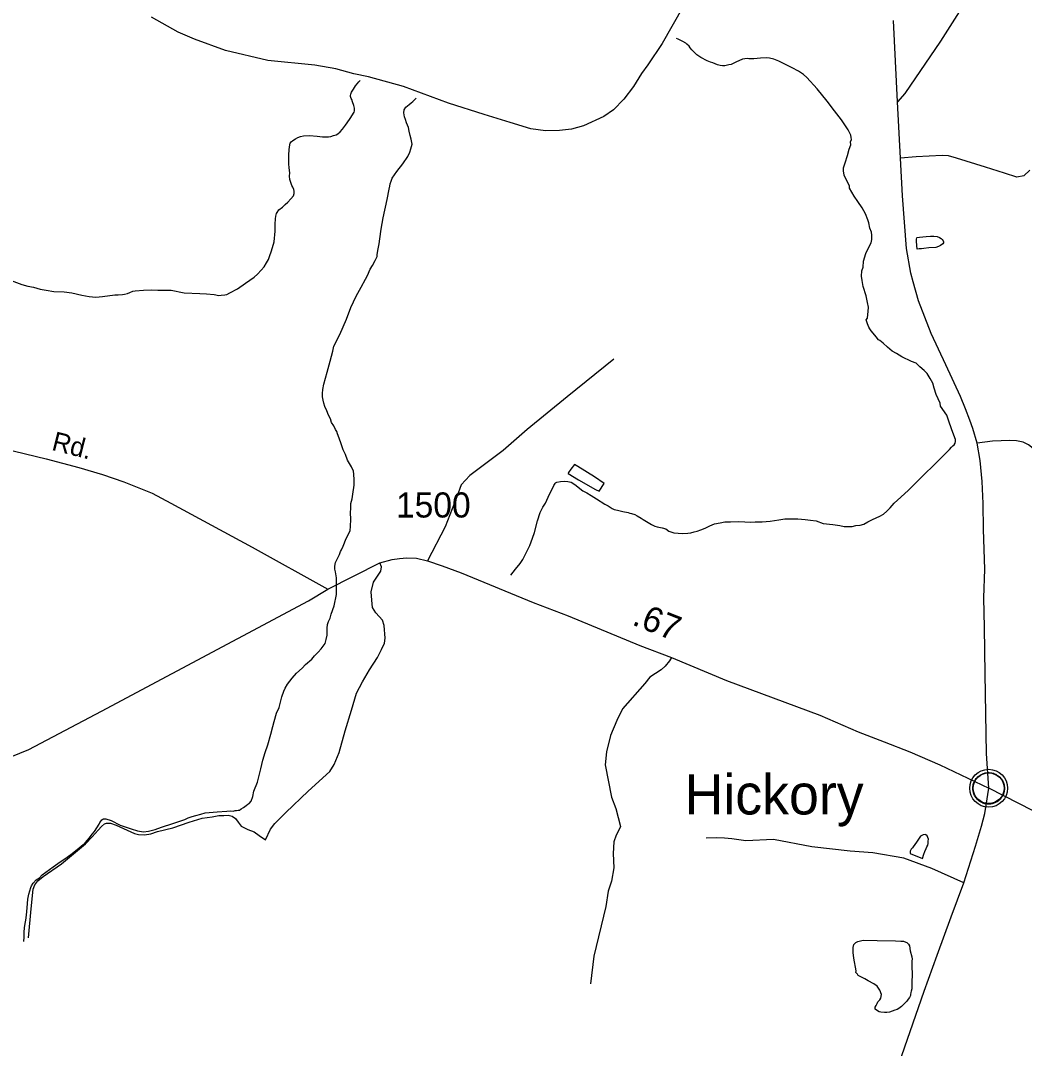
# Model space of a CAD drawing. Extents: x 2220236 to 2384410, y 720751 to 894131.
# Drawn here: x 2349218 to 2354215, y 866751 to 871869 of the extents above; entities that cross this region are included whole.
import ezdxf

# ---------------------------------------------------------------- set-up
doc = ezdxf.new("R2010")
doc.units = 0
doc.layers.add('Default', color=7, linetype='Continuous')

msp = doc.modelspace()

# ---------------------------------------------------------------- linework, layer by layer
at = {"layer": 'Default'}
for points in [[(2354359.2, 872599.4), (2354162.5, 872314.7), (2353935.9, 871987.8), (2353797.1, 871766.3), (2353619.7, 871506.2), (2353582.8, 871464)], [(2352514.7, 871935.4), (2352410.9, 871754.2), (2352340.2, 871649.5), (2352308.8, 871605), (2352269.6, 871540.5), (2352220.3, 871478.1), (2352168.9, 871425.4), (2352121.5, 871390.8), (2352019.9, 871345.6), (2351960.1, 871329), (2351900.2, 871322.3), (2351830.2, 871319.5), (2351758.2, 871330.5), (2351655.8, 871361.3), (2351525.3, 871401.8), (2351348.8, 871457.6), (2351123.8, 871540.8), (2350949.4, 871588.7), (2350877.1, 871603.9), (2350786.9, 871628.9), (2350682.7, 871647.6), (2350448.4, 871670.6), (2350237.9, 871720.2), (2350083.3, 871776.3), (2350003, 871811.2), (2349870.1, 871885.6)], [(2354037, 868046.9), (2354026.3, 868219.4), (2354020.2, 868616.6), (2354015.8, 868846.8), (2354012.3, 868994.5), (2354017.8, 869138.2), (2354010.5, 869335.5), (2354008.8, 869465.5), (2354005.2, 869574.5), (2353994.7, 869678.2), (2353978.9, 869764.3), (2353958.7, 869838.2), (2353942.9, 869880.3), (2353922.1, 869935.5), (2353897.2, 869998.1), (2353823.7, 870155.8), (2353751.4, 870311), (2353688.2, 870474.4), (2353661.8, 870567.6), (2353649.5, 870611.5), (2353628.5, 870734.6), (2353608.3, 870996.4), (2353597.7, 871184.5), (2353582.8, 871464), (2353563.5, 871870)], [(2352777.6, 871661.8), (2352755.7, 871651.1), (2352744, 871649), (2352723.9, 871643.9), (2352712.1, 871643.4), (2352699.8, 871645.5), (2352687.9, 871649), (2352663.5, 871658.8), (2352651.5, 871662.2), (2352635.2, 871668.1), (2352605, 871685), (2352584.4, 871698.9), (2352574.2, 871708.3), (2352566, 871716.2), (2352559.7, 871724.1), (2352551.8, 871733.6), (2352545.6, 871741.6), (2352535.3, 871751), (2352529.2, 871757.3), (2352514.7, 871765), (2352498.7, 871772.5), (2352490.6, 871776.4), (2352482.3, 871780)], [(2353705.7, 869599.8), (2353774.2, 869665), (2353809.2, 869700.2), (2353842.4, 869732.8), (2353852, 869745.3), (2353858, 869751.5), (2353866, 869757.4), (2353869.6, 869765.7), (2353871.5, 869774), (2353871.1, 869783.9), (2353854.1, 869831.7), (2353836.7, 869879.3), (2353828.1, 869904.5), (2353797, 869949.9), (2353794.8, 869963.9), (2353775.6, 870007.4), (2353764.8, 870038.8), (2353758.2, 870063.1), (2353745.5, 870086.6), (2353731, 870112.3), (2353716.6, 870126.4), (2353694.1, 870145.9), (2353675.7, 870163.2), (2353653.3, 870172.1), (2353604.8, 870195.7), (2353578.2, 870211), (2353556, 870223.9), (2353533.6, 870243.7), (2353511.1, 870263.1), (2353494.5, 870276.5), (2353488.7, 870280.2), (2353476.3, 870294.5), (2353461.8, 870313.6), (2353451.5, 870324), (2353445.2, 870333.6), (2353440.8, 870343.3), (2353434.6, 870359.4), (2353427.9, 870378.8), (2353433.8, 870387.3), (2353435.3, 870405.4), (2353437, 870420.9), (2353438.5, 870441.6), (2353433.9, 870465.1), (2353426.9, 870499.2), (2353411.9, 870544.6), (2353407.1, 870574.9), (2353404.5, 870596.8), (2353406.1, 870622.5), (2353411.6, 870640.7), (2353414.6, 870671.1), (2353425.9, 870709.3), (2353442.8, 870743.8), (2353452.6, 870762.2), (2353456.1, 870779.4), (2353455.6, 870800.1), (2353453.3, 870815.4), (2353444.6, 870835.8), (2353439.9, 870861.8), (2353435.7, 870877.1), (2353423, 870907.1), (2353408, 870936.7), (2353385.4, 870968.6), (2353366.6, 870994.1), (2353343.6, 871035.1), (2353343.5, 871045), (2353318, 871098.7), (2353313.5, 871120.9), (2353315.1, 871136.4), (2353322.3, 871160.6), (2353333.6, 871197.2), (2353342.8, 871229.4), (2353350.1, 871251), (2353349.9, 871265.8), (2353353.7, 871277.5), (2353353.3, 871287.3), (2353351.2, 871298), (2353344.7, 871311.5), (2353338.2, 871325.4), (2353305, 871374.9), (2353270.1, 871419.4), (2353232.6, 871467.1), (2353183.1, 871529.8), (2353131.6, 871586.1), (2353115.3, 871600.2), (2353090.9, 871617.2), (2353058.4, 871634.6), (2353015.9, 871655.2), (2352991.8, 871666.3), (2352967.4, 871676.2), (2352945.2, 871681.8), (2352931.3, 871683.6), (2352901.2, 871682.3), (2352867.2, 871679.3), (2352843.2, 871679.3), (2352835.3, 871680.6), (2352811.2, 871676.3), (2352777.6, 871661.8)], [(2350144.1, 870509.1), (2350181.4, 870505), (2350204.5, 870501.1), (2350216.3, 870501.5), (2350234.3, 870503.9), (2350244.4, 870506), (2350260.1, 870513.8), (2350297.7, 870533.4), (2350336.9, 870562.3), (2350358.6, 870577), (2350380.4, 870591), (2350397.8, 870605.8), (2350415.4, 870626.2), (2350431.1, 870642.3), (2350442.5, 870662.5), (2350452.3, 870679.3), (2350457.8, 870695.3), (2350467.3, 870721.9), (2350480.2, 870767.4), (2350484.6, 870820.1), (2350485.7, 870856.3), (2350487.3, 870881.9), (2350488.7, 870895.8), (2350492.4, 870908.4), (2350494.5, 870914.1), (2350504.2, 870926.9), (2350521.6, 870940.8), (2350535.6, 870953.5), (2350549.2, 870965.5), (2350562.6, 870981.8), (2350576.5, 870996.2), (2350579.6, 871008.8), (2350579.8, 871020.3), (2350577.5, 871028.4), (2350573.4, 871040.4), (2350569.1, 871048.4), (2350562.6, 871062.3), (2350558.4, 871077.5), (2350556.1, 871093.8), (2350557.6, 871111.9), (2350557.2, 871123.4), (2350554.9, 871138.1), (2350553.6, 871154.4), (2350552.7, 871199.7), (2350554.5, 871227.7), (2350557.9, 871249.8), (2350559.8, 871258.1), (2350564.8, 871264.9), (2350573.4, 871272.8), (2350587.2, 871280.6), (2350599, 871287), (2350612.3, 871291.4), (2350626.9, 871295.3), (2350657.1, 871296.6), (2350695, 871293.2), (2350721.3, 871290.3), (2350742.4, 871289.5), (2350751.5, 871290.6), (2350763.2, 871292.7), (2350775.2, 871297.5), (2350788.9, 871299.7), (2350796.9, 871305.6), (2350808.6, 871315.9), (2350820.2, 871328.8), (2350835.8, 871349.2), (2350843.6, 871359.3), (2350859.1, 871381.3), (2350878.1, 871413.9), (2350880.1, 871419.9), (2350880.2, 871426.5), (2350879.6, 871433.7), (2350877.4, 871446.1), (2350871.1, 871463.9), (2350866.7, 871475.8), (2350864.5, 871481.6), (2350860.1, 871491.3), (2350860.2, 871496.9), (2350861.9, 871503.5), (2350865.9, 871511.9), (2350875.4, 871528), (2350885.9, 871543.9), (2350902.5, 871564.3), (2350908.4, 871571.1)], [(2351128.1, 871424.2), (2351135.7, 871438.6), (2351151.6, 871450.7), (2351161.5, 871459.4), (2351171, 871467), (2351187.4, 871482.4)], [(2350744.1, 868843.3), (2350745.6, 868863), (2350751.3, 868877.4), (2350758.8, 868894.1), (2350764.2, 868914), (2350779.3, 868954.7), (2350790.1, 869010.9), (2350790.4, 869068.4), (2350790, 869094.6), (2350785.1, 869124.9), (2350782.3, 869137), (2350782.3, 869152.7), (2350785.9, 869170.9), (2350795.5, 869191), (2350804.9, 869211.1), (2350811.2, 869225.1), (2350816.1, 869233.5), (2350823.9, 869251.9), (2350839.1, 869290.3), (2350852.5, 869314.8), (2350858.1, 869330.5), (2350859.6, 869350.2), (2350862.7, 869386.4), (2350860.4, 869418.5), (2350861.4, 869442.2), (2350862.8, 869464.6), (2350868, 869488.4), (2350871.7, 869510.9), (2350878.4, 869555.5), (2350877.9, 869583.3), (2350877.1, 869611.2), (2350874.9, 869624.9), (2350866.1, 869646.9), (2350845.4, 869680.5), (2350834.8, 869708), (2350823.9, 869732.1), (2350813.2, 869761.9), (2350804.5, 869789.4), (2350796, 869811.4), (2350791.6, 869823.4), (2350785.6, 869833), (2350777, 869850.7), (2350766.5, 869868.3), (2350760.2, 869886.1), (2350751.2, 869904.7), (2350743.1, 869925.8), (2350732.7, 869947.3), (2350728.1, 869963.5), (2350723.8, 869979.8), (2350720.9, 869995.4), (2350720.9, 870011.8), (2350722.7, 870031.6), (2350727.8, 870059.7), (2350744.4, 870117.8), (2350758.9, 870172.6), (2350771.6, 870223), (2350777.1, 870248.8), (2350807.6, 870305.9), (2350839.9, 870382.7), (2350862.5, 870441.1), (2350889.1, 870496.3), (2350913.8, 870542.3), (2350934.9, 870580.9), (2350944.6, 870599.3), (2350957.7, 870632.1), (2350969.5, 870649.6), (2350983.9, 870674.8), (2350992.3, 870694.2), (2350993.9, 870702.5), (2350996.3, 870723.9), (2351002.8, 870757), (2351006, 870782.4), (2351012.9, 870831.3), (2351023.4, 870887.5), (2351043.3, 870977.6), (2351052, 871030.5), (2351055.7, 871044.7), (2351057.2, 871056.3), (2351062.9, 871070.3), (2351068.5, 871084.6), (2351091.8, 871117.4), (2351120.7, 871155.7), (2351145.8, 871192.8), (2351155.4, 871213.6), (2351161, 871231.2), (2351164.8, 871242.9), (2351166.6, 871253.4), (2351162, 871278.8), (2351157.3, 871296.7), (2351152.8, 871318.5), (2351148.4, 871336.4), (2351139.9, 871360.7), (2351133.7, 871376.2), (2351129.2, 871389.8), (2351126.8, 871400.5), (2351126.4, 871410.3), (2351128.1, 871424.2)], [(2354242.4, 871124.8), (2354212.3, 871096.1), (2354176.4, 871089.6), (2354115.9, 871108.9), (2354021.1, 871138.8), (2353877, 871184.5), (2353836.6, 871195.1), (2353805, 871196.8), (2353676.8, 871191.5), (2353597.7, 871184.5)], [(2353681.6, 870731.3), (2353678.4, 870769.9), (2353678.3, 870781.3), (2353679.3, 870787.9), (2353680.2, 870789.6), (2353693, 870790.8), (2353725.7, 870793.8), (2353747.9, 870795.7), (2353764, 870795.4), (2353780.2, 870793.7), (2353792.1, 870789.9), (2353800.2, 870784.7), (2353805.4, 870779), (2353810.6, 870772.6), (2353812.1, 870767.8), (2353812, 870762.2), (2353808.9, 870757.1), (2353797.1, 870748.5), (2353787.5, 870743.8), (2353773.5, 870739.9), (2353739.5, 870736.9), (2353713.4, 870734.2), (2353701.9, 870733.1), (2353690.4, 870732.6), (2353681.6, 870731.3)], [(2349171.8, 870575.3), (2349224.2, 870554.4), (2349254.4, 870547.5), (2349282.8, 870542.1), (2349315, 870532.5), (2349345.1, 870527.2), (2349383.1, 870520.6), (2349435.4, 870517.8), (2349473.7, 870514.4), (2349523.7, 870501.7), (2349560.1, 870495), (2349592.1, 870491.4), (2349626.1, 870496.1), (2349687.8, 870503.5), (2349703.8, 870504.2), (2349725.8, 870505.1), (2349736.2, 870506.5), (2349749.8, 870511), (2349761.8, 870515.7), (2349777.6, 870522), (2349788, 870524), (2349829.6, 870527.4), (2349869.6, 870528.4), (2349901.5, 870527), (2349967.5, 870526.5), (2350032, 870514.3), (2350109.9, 870510.3), (2350144.1, 870509.1)], [(2352171.4, 870182.7), (2351938.2, 869995.1), (2351740.1, 869832.9), (2351619.9, 869729.2), (2351455, 869603.5), (2351411.7, 869556.9), (2351388.9, 869497.2), (2351330.9, 869347.8), (2351243.1, 869179)], [(2354475.8, 869631.6), (2354431.8, 869637.2), (2354341.4, 869670.1), (2354299.1, 869697.6), (2354266.7, 869731.1), (2354234.4, 869756.8), (2354208.2, 869770.3), (2354176.2, 869776), (2354142.1, 869777.6), (2354098.3, 869776.6), (2354056.2, 869774.9), (2353978.9, 869764.3)], [(2349132.9, 869739), (2349345.5, 869686.3), (2349508, 869644.1), (2349625.6, 869609), (2349732.8, 869572.1), (2349873.3, 869515.8), (2349966.4, 869466.6), (2350370.4, 869246.9), (2350747.7, 869038)], [(2351943.8, 869613.9), (2351994.6, 869583.2), (2352080, 869534.8), (2352098.4, 869525.7), (2352123.4, 869563.8), (2352074.5, 869597), (2351992.2, 869648.7), (2351974.8, 869658.5), (2351957.3, 869635.8), (2351945.8, 869619.6), (2351944, 869616.2), (2351943.8, 869614.6), (2351943.8, 869613.9)], [(2351658.3, 869108.2), (2351681.7, 869137.1), (2351704.8, 869165.9), (2351718.4, 869186.2), (2351731.8, 869212), (2351743.3, 869236.4), (2351752.7, 869254.9), (2351765.6, 869291.5), (2351776.9, 869319.9), (2351791.6, 869377.9), (2351804.7, 869420.1), (2351818, 869446.3), (2351831.7, 869466.5), (2351850.5, 869511.6), (2351867.6, 869543.5), (2351873.1, 869553.6), (2351878.6, 869563.6), (2351881, 869567.7), (2351886.8, 869570.6), (2351906.4, 869573.7), (2351927, 869575.5), (2351941.8, 869574.4), (2351959, 869570.2), (2351976.5, 869559.5), (2352016.3, 869527.3), (2352036.3, 869518.3), (2352058.9, 869504.4), (2352085.2, 869487.4), (2352125.9, 869462.2), (2352142.1, 869453), (2352152.2, 869446.9), (2352158.2, 869442.8), (2352162.3, 869439.1), (2352172.7, 869435.2), (2352188.6, 869431.9), (2352216.7, 869424.9), (2352242.9, 869419.4), (2352251.2, 869417.1), (2352259.2, 869415.1), (2352275.1, 869409.9), (2352287.5, 869403.8), (2352307.7, 869392.5), (2352317.8, 869384.7), (2352334.3, 869375.5), (2352358.6, 869360.1), (2352374.6, 869352.6), (2352386.9, 869348.8), (2352411.1, 869343.2), (2352430.7, 869338.5), (2352445.2, 869327.6), (2352470.5, 869318.8), (2352513.7, 869315.6), (2352539.9, 869316.7), (2352553.6, 869318.9), (2352571.8, 869322.9), (2352585.4, 869327.4), (2352603.5, 869334.1), (2352625.2, 869342.2), (2352649, 869353), (2352672.9, 869363.8), (2352700.6, 869368.2), (2352724.3, 869373.5), (2352752.6, 869373.7), (2352790.6, 869374.6), (2352822.5, 869373.2), (2352850.8, 869372.1), (2352874.7, 869373.1), (2352890.8, 869372.8), (2352908.8, 869373.5), (2352948.7, 869376.8), (2352992.4, 869383.5), (2353022.4, 869388), (2353052.3, 869389.2), (2353086.4, 869388.3), (2353122.7, 869384.9), (2353150.7, 869381.8), (2353178.8, 869378), (2353213.1, 869365.6), (2353261.2, 869360), (2353295.6, 869354.9), (2353317.4, 869350.2), (2353341.7, 869350.2), (2353357.4, 869350.9), (2353375.7, 869354.9), (2353397.5, 869357.4), (2353415.4, 869362.4), (2353435, 869373.1), (2353458.8, 869385.5), (2353494.5, 869402.4), (2353514.1, 869412.4), (2353529.9, 869426.9), (2353547.3, 869443.3), (2353566.7, 869466.1), (2353600.3, 869497), (2353637.3, 869531.4), (2353662.8, 869556.4), (2353705.7, 869599.8)], [(2349258.2, 867301.9), (2349270.5, 867446), (2349281.1, 867544.4), (2349289.8, 867565.5), (2349303.9, 867586.6), (2349330.2, 867607.7), (2349421.6, 867671), (2349541, 867769.4), (2349574.4, 867804.6), (2349604.3, 867838), (2349620.1, 867857.3), (2349635.9, 867869.6), (2349646.4, 867873.1), (2349665.7, 867873.1), (2349693.8, 867862.6), (2349748.3, 867838), (2349785.2, 867822.1), (2349804.5, 867816.9), (2349834.4, 867815.1), (2349866, 867820.4), (2349899.4, 867830.9), (2349976.6, 867850.3), (2350057.4, 867878.4), (2350122.4, 867897.7), (2350171.6, 867904.7), (2350205, 867911.8), (2350229.6, 867911.8), (2350250.7, 867913.5), (2350271.7, 867908.3), (2350287.6, 867896), (2350301.6, 867878.4), (2350315.7, 867859), (2350349, 867841.5), (2350380.7, 867829.2), (2350405.2, 867811.6), (2350436.9, 867790.5), (2350461.5, 867843.2), (2350484.3, 867871.3), (2350538.7, 867925.8), (2350649.4, 868033.1), (2350758.3, 868129.7), (2350779.4, 868164.9), (2350804, 868224.6), (2350833.8, 868333.6), (2350865.5, 868435.6), (2350890, 868519.9), (2350919.9, 868576.2), (2350955, 868635.9), (2350995.4, 868697.4), (2351014.8, 868737.9), (2351028.8, 868769.5), (2351032.9, 868794.6), (2351028.2, 868856.5), (2351019.8, 868884.3), (2350985.8, 868920.7), (2350970, 868947), (2350966.5, 868983.9), (2350962.9, 869024.4), (2350975.2, 869073.6), (2351012.1, 869128.1), (2351013.9, 869149.2), (2351006, 869169.5)], [(2350747.7, 869038), (2351006, 869169.5), (2351067.5, 869186.1), (2351104.3, 869191.3), (2351141.2, 869194.9), (2351188.7, 869193.1), (2351243.1, 869179), (2351316, 869154.4), (2351410.8, 869119.1), (2351770.1, 868971.6), (2351944, 868904.8), (2352300.5, 868757.2), (2352457.7, 868697.4), (2352731.8, 868583.2), (2353196.9, 868410.7), (2353386.9, 868328.3), (2353516.9, 868277.4), (2353644.9, 868228.1), (2353794.5, 868163.1), (2354037, 868046.9)], [(2344714.4, 866617.5), (2345100.8, 866752.8), (2345348.5, 866837.2), (2345620.7, 866940.1), (2345770.1, 866990.1), (2346293.7, 867182.2), (2346681.9, 867314.7), (2346959.2, 867415.4), (2347906.4, 867745.5), (2348435.9, 867939.7), (2348748.5, 868051.3), (2349087, 868169.4), (2349259.4, 868239.8), (2349621.3, 868431.4), (2350651.5, 868979.7), (2350747.7, 869038)], [(2349233.8, 867284.6), (2349235.2, 867305.3), (2349236.5, 867330.7), (2349237.9, 867351.4), (2349241.3, 867373.5), (2349244.9, 867389.4), (2349248.4, 867415.8), (2349251.6, 867451.1), (2349254.4, 867493.9), (2349259.9, 867519.7), (2349269, 867553.6), (2349273, 867561.9), (2349280.7, 867574.7), (2349296.1, 867590.8), (2349311.7, 867601.3), (2349325.6, 867615.9), (2349380.8, 867655), (2349404, 867671.7), (2349449.4, 867703.1), (2349474.8, 867722.8), (2349510.5, 867749.9), (2349522.2, 867760.2), (2349533.9, 867770.5), (2349539.6, 867774.7), (2349551.3, 867787.7), (2349561.3, 867799.6), (2349574.6, 867818.2), (2349586.2, 867831.8), (2349597.9, 867850.3), (2349609.3, 867868.8), (2349613.2, 867877.2), (2349619.2, 867884.7), (2349622.9, 867889.1), (2349627, 867893.2), (2349630.9, 867895), (2349632.9, 867895.1), (2349642.7, 867895.5), (2349669, 867886), (2349713.6, 867863.3), (2349768.2, 867844.8), (2349800.4, 867835.6), (2349830.5, 867830.3), (2349854.7, 867832.9), (2349888.4, 867841.5), (2349920.2, 867852.7), (2349975.8, 867871.4), (2350011.5, 867882.7), (2350035.1, 867891.2), (2350053.1, 867900.1), (2350072.9, 867906.5), (2350090.8, 867910.6), (2350114.8, 867917.4), (2350136.5, 867923.9), (2350156.4, 867926.4), (2350196.3, 867929.7), (2350244.5, 867932.6), (2350262.4, 867935), (2350276.3, 867932.9), (2350286.3, 867936), (2350292.2, 867936.2), (2350300.4, 867938.2), (2350308.2, 867938.5), (2350316.2, 867944.4), (2350328.1, 867950.8), (2350341.8, 867961.2), (2350349.7, 867967.1), (2350355.5, 867971.6), (2350365.2, 867981.9), (2350374.7, 868005.9), (2350379.9, 868031.7), (2350396.8, 868076.7), (2350413.4, 868143), (2350424.1, 868186.8), (2350435.3, 868225), (2350448.2, 868263.3), (2350463.1, 868316.4), (2350474, 868354.6), (2350479.6, 868378.8), (2350492.3, 868421), (2350505.6, 868449.5), (2350518.5, 868501.8), (2350527.9, 868530.1), (2350535.4, 868545.9), (2350546.7, 868566), (2350570.2, 868594.9), (2350591.5, 868619.7), (2350619, 868644.5), (2350636.7, 868662.6), (2350667.7, 868689.2), (2350681.5, 868705.5), (2350699.1, 868724.2), (2350714.6, 868740.3), (2350734.1, 868767.4), (2350739.5, 868787.3), (2350744.9, 868809.8), (2350744.4, 868829.5), (2350744.1, 868843.3)], [(2352457.7, 868697.4), (2352447.8, 868681.5), (2352426.1, 868655.4), (2352406.4, 868637.2), (2352350.9, 868600.5), (2352325.2, 868568.2), (2352214.7, 868442.9), (2352185.4, 868384.6), (2352154.3, 868310.1), (2352135.4, 868227.9), (2352128.1, 868164), (2352160.1, 868002.4), (2352180.8, 867946.6), (2352203.9, 867856.9), (2352197.9, 867840.9), (2352182.3, 867812.6), (2352170.8, 867780.6), (2352167.4, 867722.6), (2352170.3, 867650.7), (2352159, 867584.4), (2352143.7, 867534.3), (2352130.6, 867458.2), (2352071.6, 867211.6), (2352055.3, 867073.3)], [(2353563.5, 866597.1), (2353715.2, 867037.3), (2353781.1, 867216), (2353850.7, 867407.3), (2353913.9, 867576.1), (2353970.6, 867758.3), (2354001.7, 867859), (2354017.5, 867920.6), (2354024.6, 867962.7), (2354037, 868046.9)], [(2355370.3, 867368.2), (2355199.7, 867457.1), (2355053.3, 867532.7), (2354902, 867607.3), (2354728.1, 867695.6), (2354554, 867783.2), (2354037, 868046.9)], [(2353913.9, 867576.1), (2353754.1, 867648.1), (2353615.3, 867699.1), (2353461, 867726), (2353348.3, 867734.3), (2353156.8, 867755.3), (2352965.4, 867792.3), (2352828.5, 867784.5), (2352758.4, 867795.6), (2352722.3, 867799.2), (2352680.4, 867800.6), (2352630.3, 867798)], [(2353646.4, 867721.5), (2353706.8, 867697.1), (2353714.2, 867718.7), (2353718.8, 867732.7), (2353725.8, 867747.1), (2353729.7, 867755.5), (2353733.3, 867763.8), (2353735.3, 867771.1), (2353736.1, 867783.6), (2353736.7, 867793.5), (2353734.4, 867801.6), (2353730.1, 867809.6), (2353724, 867815), (2353720, 867816.4), (2353710.2, 867814.4), (2353704.1, 867812.5), (2353698.3, 867808.3), (2353676.9, 867777.9), (2353661.4, 867755.9), (2353657.1, 867749.9), (2353651.8, 867743.1), (2353648.1, 867737.3), (2353646.9, 867733), (2353645.9, 867725.8), (2353646.4, 867721.5)], [(2353377.3, 867137.1), (2353365.8, 867200.6), (2353363, 867228.4), (2353362.6, 867246.4), (2353362.2, 867256.9), (2353364.3, 867260.3), (2353366, 867268.5), (2353369.7, 867273), (2353375.7, 867278.8), (2353385.7, 867283.5), (2353411.4, 867290.1), (2353481.6, 867289.7), (2353573.6, 867287.9), (2353599.6, 867286.3), (2353613.8, 867285.3), (2353623.8, 867280.8), (2353629.8, 867279.4), (2353638, 867271.5), (2353642.3, 867261.8), (2353646.9, 867237.4), (2353653.7, 867208.1), (2353656.1, 867196.1), (2353654.2, 867187.8), (2353654.4, 867173.7), (2353655, 867159.9), (2353655.2, 867147.5), (2353655.5, 867132.1), (2353656, 867112.4), (2353654.7, 867087.7), (2353655, 867072), (2353653.7, 867048.3), (2353651.8, 867037.4), (2353650.1, 867030.1), (2353648.3, 867020.2), (2353648.4, 867015.9), (2353642.6, 867005.8), (2353637, 866997.4), (2353629.2, 866987.2), (2353619.5, 866977), (2353603.7, 866960.9), (2353590.1, 866950.5), (2353582, 866945.9), (2353570.4, 866941.5), (2353556.4, 866937.6), (2353542.5, 866932.8), (2353530.5, 866930.6), (2353518.3, 866930.1), (2353500.5, 866932), (2353492.3, 866934), (2353478.2, 866941.6), (2353472, 866947.3), (2353471.9, 866957.1), (2353477.5, 866965.6), (2353481.4, 866975.6), (2353485.3, 866983.9), (2353495, 866994.2), (2353500.6, 867001.6), (2353504.2, 867019.8), (2353495.7, 867041.8), (2353481.1, 867061.6), (2353464.9, 867073.4), (2353436.4, 867088.6), (2353420.2, 867097.8), (2353410.2, 867102.3), (2353398.1, 867110), (2353387.7, 867115.2), (2353383.8, 867120.9), (2353375.6, 867128.8), (2353377.3, 867137.1)]]:
    msp.add_lwpolyline(points, dxfattribs=at)
msp.add_lwpolyline([(2353959.4, 868059.3), (2353960.4, 868064.9), (2353962.1, 868071.4), (2353965.1, 868078.6), (2353968, 868084.4), (2353971.3, 868090.1), (2353975.1, 868095.2), (2353979, 868099.6), (2353983.6, 868104.2), (2353989.2, 868108.8), (2353994.6, 868112.5), (2353999.5, 868115.3), (2354004.5, 868117.8), (2354010, 868120.1), (2354015.6, 868121.9), (2354020, 868123), (2354024.8, 868123.8), (2354028.9, 868124.5), (2354035.3, 868124.8), (2354039.7, 868124.7), (2354045.4, 868124.4), (2354050.3, 868123.7), (2354055.2, 868122.7), (2354060.2, 868121.3), (2354065.4, 868119.3), (2354072, 868116.4), (2354078.3, 868112.9), (2354083.4, 868109.4), (2354088.5, 868105.4), (2354091.8, 868102.2), (2354096, 868097.8), (2354099.8, 868093.1), (2354102.9, 868088.6), (2354106, 868083.5), (2354108.5, 868078.4), (2354110.5, 868073.4), (2354112.1, 868068.4), (2354113.4, 868063.8), (2354114.5, 868057.7), (2354115.1, 868053), (2354115.3, 868047), (2354115.2, 868041.2), (2354114.6, 868035.5), (2354113.6, 868030.1), (2354112, 868023.9), (2354110.1, 868018.1), (2354107.8, 868013), (2354104.7, 868007), (2354101.4, 868001.7), (2354097.9, 867997), (2354093.7, 867992.2), (2354088.4, 867987.3), (2354083.4, 867983.2), (2354078.4, 867979.7), (2354074.1, 867977.2), (2354067.3, 867974), (2354060.1, 867971.3), (2354054.2, 867969.8), (2354047.6, 867968.5), (2354043.1, 867968), (2354038.6, 867967.8), (2354033.1, 867967.8), (2354028.8, 867968.2), (2354023.1, 867968.9), (2354017.2, 867970.2), (2354012.6, 867971.5), (2354007.5, 867973.4), (2354002.9, 867975.4), (2353999, 867977.6), (2353992.1, 867981.7), (2353986.6, 867986), (2353981.7, 867990.5), (2353977.2, 867995.3), (2353974, 867999.3), (2353971, 868003.5), (2353966.9, 868010.6), (2353965.2, 868014.1), (2353963.5, 868018.1), (2353960.9, 868026.3), (2353959.4, 868033.4), (2353958.7, 868038.5), (2353958.4, 868044.8), (2353958.3, 868049.5), (2353958.9, 868056)], close=True, dxfattribs=at)
for centre, radius in [((2354037, 868046.9), 94.3), ((2354036.7, 868047.1), 76.7)]:
    msp.add_circle(centre, radius, dxfattribs=at)

# ---------------------------------------------------------------- texts
for s, height, rotation, p in [('Rd.', 95, 345.7683, (2349368.4, 869732.2)), ('.67', 125, 338.4181, (2352256.9, 868863.1))]:
    msp.add_text(s, height=height, rotation=rotation, dxfattribs=at).set_placement(p)
for s, height, p in [('1500', 125, (2351086.6, 869394.9)), ('Hickory', 200, (2352523, 867916.4))]:
    msp.add_text(s, height=height, dxfattribs=at).set_placement(p)

doc.saveas('drawing.dxf')
